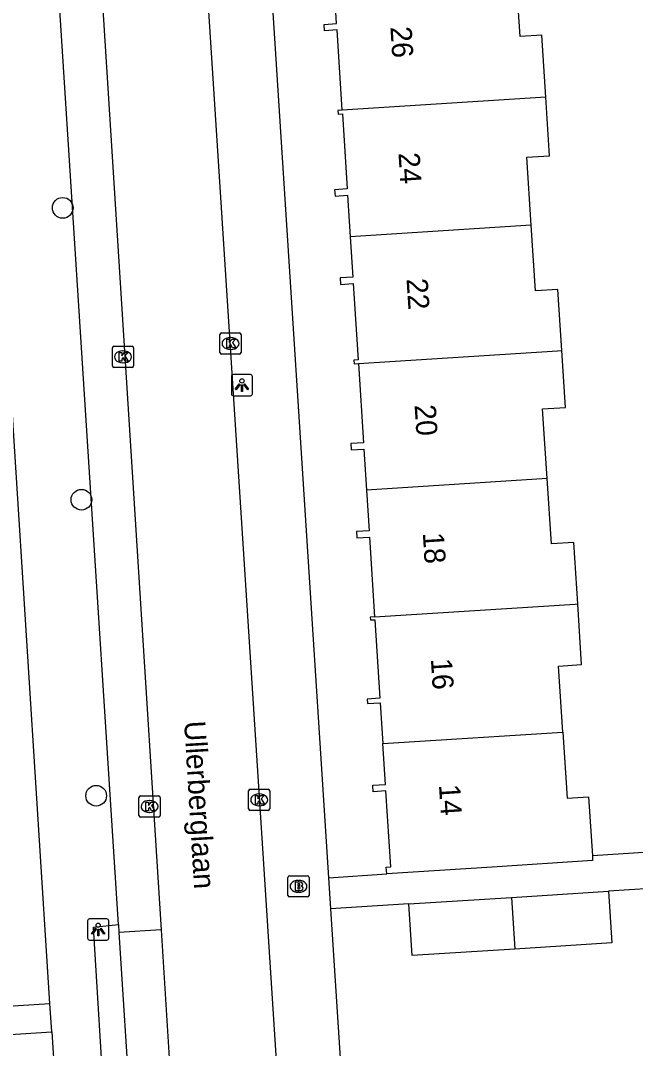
# Model space of a CAD drawing. Extents: x 159689 to 160786, y 387323 to 388339.
# Drawn here: x 160535.62 to 160564.66, y 388150.28 to 388198.85 of the extents above; entities that cross this region are included whole.
import ezdxf

# ---------------------------------------------------------------- set-up
doc = ezdxf.new("R2010")
doc.units = 0
for name, color, linetype in [('IMGEO_Boom', 7, 'Continuous'), ('IMGEO_Brandkraan', 7, 'Continuous'), ('IMGEO_Kolk', 7, 'Continuous'), ('IMGEO_Lichtpunt', 7, 'Continuous'), ('IMGEO_Openbare_ruimte_label', 7, 'Continuous'), ('IMGEO_Pand', 7, 'Continuous'), ('IMGEO_Pand_nummerreeks', 7, 'Continuous'), ('IMGEO_Parkeervlak_open', 7, 'Continuous'), ('IMGEO_Rijbaan_lokaal_open', 7, 'Continuous'), ('IMGEO_Voetpad_open', 7, 'Continuous')]:
    doc.layers.add(name, color=color, linetype=linetype)

msp = doc.modelspace()

# ---------------------------------------------------------------- linework, layer by layer
at = {"layer": 'IMGEO_Boom'}
for centre in [(160537.612, 388190), (160538.496, 388176.206), (160539.191, 388162.218)]:
    msp.add_circle(centre, 0.489, dxfattribs=at)
at = {"layer": 'IMGEO_Brandkraan'}
for p, q in [((160548.246, 388157.509), (160548.246, 388158.361)), ((160548.321, 388158.435), (160549.173, 388158.435)), ((160549.247, 388158.361), (160549.247, 388157.509)), ((160548.734, 388158.215), (160548.759, 388158.215)), ((160549.173, 388157.435), (160548.321, 388157.435)), ((160548.757, 388157.655), (160548.732, 388157.655))]:
    msp.add_line(p, q, dxfattribs=at)
for points in [[(160548.246, 388157.509), (160548.246, 388158.361)], [(160548.321, 388158.435), (160549.173, 388158.435)], [(160549.247, 388158.361), (160549.247, 388157.509)], [(160548.594, 388158.135), (160548.594, 388157.735), (160548.807, 388157.735)], [(160548.825, 388158.135), (160548.594, 388158.135)], [(160548.773, 388158.054), (160548.719, 388158.054), (160548.719, 388157.978)], [(160548.719, 388157.978), (160548.772, 388157.978)], [(160548.781, 388157.902), (160548.719, 388157.902), (160548.719, 388157.821)], [(160548.719, 388157.821), (160548.781, 388157.821)], [(160549.173, 388157.435), (160548.321, 388157.435)]]:
    msp.add_lwpolyline(points, dxfattribs=at)
for centre, radius, start, end in [((160548.323, 388158.359), 0.0765, 91.552, 178.448), ((160548.323, 388158.359), 0.0765, 91.552, 178.448), ((160549.171, 388158.359), 0.0765, 1.552, 88.448), ((160549.171, 388158.359), 0.0765, 1.552, 88.448), ((160548.774, 388158.016), 0.0379, 267.8285, 90.9355), ((160548.782, 388157.861), 0.0404, 269.8759, 90.5077), ((160548.829, 388157.99), 0.145, 59.4692, 91.5367), ((160548.854, 388158.037), 0.0922, 285.5137, 58.1501), ((160548.859, 388157.845), 0.105, 301.3115, 78.989), ((160548.323, 388157.511), 0.0765, 181.552, 268.448), ((160548.323, 388157.511), 0.0765, 181.552, 268.448), ((160548.813, 388157.986), 0.251, 268.6676, 293.5347), ((160549.171, 388157.511), 0.0765, 271.552, 358.448), ((160549.171, 388157.511), 0.0765, 271.552, 358.448)]:
    msp.add_arc(centre, radius, start, end, dxfattribs=at)
for centre, major_axis, ratio, start_param, end_param in [((160548.733, 388157.935), (-0.387, 0.002), 0.722429, 4.712389, 7.853982), ((160548.758, 388157.935), (-0.39, 0.002), 0.717154, 1.570796, 4.712389)]:
    msp.add_ellipse(centre, major_axis=major_axis, ratio=ratio, start_param=start_param, end_param=end_param, dxfattribs=at)
at = {"layer": 'IMGEO_Kolk'}
for p, q in [((160545.11, 388184.088), (160545.962, 388184.088)), ((160545.035, 388183.162), (160545.035, 388184.014)), ((160545.523, 388183.868), (160545.548, 388183.868)), ((160546.036, 388184.014), (160546.036, 388183.162)), ((160539.958, 388182.533), (160539.958, 388183.385)), ((160540.033, 388183.459), (160540.885, 388183.459)), ((160540.446, 388183.239), (160540.471, 388183.239)), ((160540.959, 388183.385), (160540.959, 388182.533)), ((160545.962, 388183.088), (160545.11, 388183.088)), ((160545.546, 388183.308), (160545.521, 388183.308)), ((160540.469, 388182.679), (160540.444, 388182.679)), ((160540.885, 388182.459), (160540.033, 388182.459)), ((160541.286, 388162.211), (160542.138, 388162.211)), ((160546.39, 388161.597), (160546.39, 388162.449)), ((160546.465, 388162.523), (160547.317, 388162.523)), ((160546.878, 388162.303), (160546.903, 388162.303)), ((160547.391, 388162.449), (160547.391, 388161.597)), ((160541.211, 388161.285), (160541.211, 388162.137)), ((160541.699, 388161.991), (160541.724, 388161.991)), ((160542.212, 388162.137), (160542.212, 388161.285)), ((160546.901, 388161.743), (160546.876, 388161.743)), ((160542.138, 388161.211), (160541.286, 388161.211)), ((160541.722, 388161.431), (160541.697, 388161.431)), ((160547.317, 388161.523), (160546.465, 388161.523))]:
    msp.add_line(p, q, dxfattribs=at)
for points in [[(160545.11, 388184.088), (160545.962, 388184.088)], [(160545.035, 388183.162), (160545.035, 388184.014)], [(160545.356, 388183.788), (160545.479, 388183.788), (160545.479, 388183.637), (160545.609, 388183.788), (160545.773, 388183.788), (160545.627, 388183.637), (160545.78, 388183.388), (160545.628, 388183.388), (160545.543, 388183.552), (160545.479, 388183.485), (160545.479, 388183.388), (160545.356, 388183.388), (160545.356, 388183.788)], [(160546.036, 388184.014), (160546.036, 388183.162)], [(160539.958, 388182.533), (160539.958, 388183.385)], [(160540.033, 388183.459), (160540.885, 388183.459)], [(160540.279, 388183.159), (160540.402, 388183.159), (160540.402, 388183.008), (160540.532, 388183.159), (160540.696, 388183.159), (160540.55, 388183.008), (160540.703, 388182.759), (160540.551, 388182.759), (160540.466, 388182.923), (160540.402, 388182.856), (160540.402, 388182.759), (160540.279, 388182.759), (160540.279, 388183.159)], [(160540.959, 388183.385), (160540.959, 388182.533)], [(160545.962, 388183.088), (160545.11, 388183.088)], [(160540.885, 388182.459), (160540.033, 388182.459)], [(160541.286, 388162.211), (160542.138, 388162.211)], [(160546.39, 388161.597), (160546.39, 388162.449)], [(160546.465, 388162.523), (160547.317, 388162.523)], [(160546.711, 388162.223), (160546.834, 388162.223), (160546.834, 388162.072), (160546.964, 388162.223), (160547.128, 388162.223), (160546.982, 388162.072), (160547.135, 388161.823), (160546.983, 388161.823), (160546.898, 388161.987), (160546.834, 388161.92), (160546.834, 388161.823), (160546.711, 388161.823), (160546.711, 388162.223)], [(160547.391, 388162.449), (160547.391, 388161.597)], [(160541.211, 388161.285), (160541.211, 388162.137)], [(160541.532, 388161.911), (160541.655, 388161.911), (160541.655, 388161.76), (160541.785, 388161.911), (160541.949, 388161.911), (160541.803, 388161.76), (160541.956, 388161.511), (160541.804, 388161.511), (160541.719, 388161.675), (160541.655, 388161.608), (160541.655, 388161.511), (160541.532, 388161.511), (160541.532, 388161.911)], [(160542.212, 388162.137), (160542.212, 388161.285)], [(160542.138, 388161.211), (160541.286, 388161.211)], [(160547.317, 388161.523), (160546.465, 388161.523)]]:
    msp.add_lwpolyline(points, dxfattribs=at)
for centre, start, end in [((160545.112, 388184.012), 91.552, 178.448), ((160545.112, 388184.012), 91.552, 178.448), ((160545.96, 388184.012), 1.552, 88.448), ((160545.96, 388184.012), 1.552, 88.448), ((160540.035, 388183.383), 91.552, 178.448), ((160540.035, 388183.383), 91.552, 178.448), ((160540.883, 388183.383), 1.552, 88.448), ((160540.883, 388183.383), 1.552, 88.448), ((160545.112, 388183.164), 181.552, 268.448), ((160545.112, 388183.164), 181.552, 268.448), ((160545.96, 388183.164), 271.552, 358.448), ((160545.96, 388183.164), 271.552, 358.448), ((160540.035, 388182.535), 181.552, 268.448), ((160540.035, 388182.535), 181.552, 268.448), ((160540.883, 388182.535), 271.552, 358.448), ((160540.883, 388182.535), 271.552, 358.448), ((160541.288, 388162.135), 91.552, 178.448), ((160541.288, 388162.135), 91.552, 178.448), ((160542.136, 388162.135), 1.552, 88.448), ((160542.136, 388162.135), 1.552, 88.448), ((160546.467, 388162.447), 91.552, 178.448), ((160546.467, 388162.447), 91.552, 178.448), ((160547.315, 388162.447), 1.552, 88.448), ((160547.315, 388162.447), 1.552, 88.448), ((160541.288, 388161.287), 181.552, 268.448), ((160541.288, 388161.287), 181.552, 268.448), ((160542.136, 388161.287), 271.552, 358.448), ((160542.136, 388161.287), 271.552, 358.448), ((160546.467, 388161.599), 181.552, 268.448), ((160546.467, 388161.599), 181.552, 268.448), ((160547.315, 388161.599), 271.552, 358.448), ((160547.315, 388161.599), 271.552, 358.448)]:
    msp.add_arc(centre, 0.0765, start, end, dxfattribs=at)
for centre, major_axis, ratio, start_param, end_param in [((160545.522, 388183.588), (-0.387, 0.002), 0.722429, 4.712389, 7.853982), ((160545.547, 388183.588), (-0.39, 0.002), 0.717154, 1.570796, 4.712389), ((160540.445, 388182.959), (-0.387, 0.002), 0.722429, 4.712389, 7.853982), ((160540.47, 388182.959), (-0.39, 0.002), 0.717154, 1.570796, 4.712389), ((160546.877, 388162.023), (-0.387, 0.002), 0.722429, 4.712389, 7.853982), ((160546.902, 388162.023), (-0.39, 0.002), 0.717154, 1.570796, 4.712389), ((160541.698, 388161.711), (-0.387, 0.002), 0.722429, 4.712389, 7.853982), ((160541.723, 388161.711), (-0.39, 0.002), 0.717154, 1.570796, 4.712389)]:
    msp.add_ellipse(centre, major_axis=major_axis, ratio=ratio, start_param=start_param, end_param=end_param, dxfattribs=at)
at = {"layer": 'IMGEO_Lichtpunt'}
for p, q in [((160546.478, 388182.119), (160545.67, 388182.119)), ((160546.478, 388182.119), (160545.67, 388182.119)), ((160545.576, 388182.024), (160545.576, 388181.217)), ((160545.576, 388182.024), (160545.576, 388181.217)), ((160546.572, 388181.217), (160546.572, 388182.024)), ((160546.572, 388181.217), (160546.572, 388182.024)), ((160545.67, 388181.123), (160546.478, 388181.123)), ((160545.67, 388181.123), (160546.478, 388181.123)), ((160539.688, 388156.393), (160538.88, 388156.393)), ((160539.688, 388156.393), (160538.88, 388156.393)), ((160538.786, 388156.298), (160538.786, 388155.491)), ((160538.786, 388156.298), (160538.786, 388155.491)), ((160539.782, 388155.491), (160539.782, 388156.298)), ((160539.782, 388155.491), (160539.782, 388156.298)), ((160538.88, 388155.397), (160539.688, 388155.397)), ((160538.88, 388155.397), (160539.688, 388155.397))]:
    msp.add_line(p, q, dxfattribs=at)
for points in [[(160545.95, 388181.688), (160545.989, 388181.66), (160545.801, 388181.398), (160545.763, 388181.425), (160545.95, 388181.688)], [(160546.052, 388181.64), (160546.099, 388181.64), (160546.099, 388181.318), (160546.052, 388181.318), (160546.052, 388181.64)], [(160546.162, 388181.66), (160546.2, 388181.687), (160546.387, 388181.425), (160546.348, 388181.397), (160546.162, 388181.66)], [(160539.16, 388155.962), (160539.199, 388155.934), (160539.011, 388155.672), (160538.973, 388155.699), (160539.16, 388155.962)], [(160539.262, 388155.914), (160539.309, 388155.914), (160539.309, 388155.592), (160539.262, 388155.592), (160539.262, 388155.914)], [(160539.372, 388155.934), (160539.41, 388155.961), (160539.597, 388155.699), (160539.558, 388155.671), (160539.372, 388155.934)]]:
    msp.add_lwpolyline(points, dxfattribs=at)
for centre in [(160546.075, 388181.822), (160539.285, 388156.096)]:
    msp.add_circle(centre, 0.0994, dxfattribs=at)
for centre, start, end in [((160545.67, 388182.024), 90, 180), ((160545.67, 388182.024), 90, 180), ((160546.478, 388182.024), 0, 90), ((160546.478, 388182.024), 0, 90), ((160545.67, 388181.217), 180, 270), ((160545.67, 388181.217), 180, 270), ((160546.478, 388181.217), 270, 0), ((160546.478, 388181.217), 270, 360), ((160538.88, 388156.298), 90, 180), ((160538.88, 388156.298), 90, 180), ((160539.688, 388156.298), 0, 90), ((160539.688, 388156.298), 0, 90), ((160538.88, 388155.491), 180, 270), ((160538.88, 388155.491), 180, 270), ((160539.688, 388155.491), 270, 0), ((160539.688, 388155.491), 270, 360)]:
    msp.add_arc(centre, 0.0946, start, end, dxfattribs=at)
at = {"layer": 'IMGEO_Pand'}
for points in [[(160560.427, 388195.236), (160560.238, 388198.157), (160559.222, 388198.091), (160559.004, 388201.158)], [(160550.811, 388194.62), (160550.568, 388198.409), (160549.971, 388198.371), (160549.952, 388198.67), (160550.549, 388198.708), (160550.427, 388200.609)], [(160560.427, 388195.236), (160550.811, 388194.62)], [(160559.736, 388189.179), (160559.527, 388192.394), (160560.607, 388192.464), (160560.427, 388195.236)], [(160550.811, 388194.62), (160550.603, 388194.607), (160550.614, 388194.434), (160550.822, 388194.447), (160551.049, 388190.894), (160550.452, 388190.856), (160550.471, 388190.557), (160551.068, 388190.595), (160551.194, 388188.633)], [(160559.736, 388189.179), (160551.194, 388188.633)], [(160561.185, 388183.26), (160560.998, 388186.145), (160559.937, 388186.076), (160559.736, 388189.179)], [(160551.194, 388188.633), (160551.316, 388186.732), (160550.719, 388186.694), (160550.738, 388186.385), (160551.335, 388186.423), (160551.567, 388182.811), (160551.359, 388182.798), (160551.369, 388182.632), (160551.577, 388182.645)], [(160551.577, 388182.645), (160560.984, 388183.247), (160561.185, 388183.26)], [(160560.49, 388177.204), (160560.276, 388180.5), (160561.36, 388180.57), (160561.185, 388183.26)], [(160551.577, 388182.645), (160551.817, 388178.899), (160551.22, 388178.861), (160551.239, 388178.561), (160551.836, 388178.599), (160551.96, 388176.657)], [(160560.49, 388177.204), (160551.96, 388176.657)], [(160561.934, 388171.283), (160561.745, 388174.191), (160560.69, 388174.122), (160560.49, 388177.204)], [(160551.96, 388176.657), (160552.083, 388174.737), (160551.486, 388174.699), (160551.506, 388174.4), (160552.103, 388174.438), (160552.344, 388170.669)], [(160552.344, 388170.669), (160561.807, 388171.275), (160561.934, 388171.283)], [(160561.232, 388165.226), (160561.03, 388168.343), (160562.12, 388168.413), (160561.934, 388171.283)], [(160552.344, 388170.669), (160552.136, 388170.656), (160552.144, 388170.523), (160552.352, 388170.536), (160552.59, 388166.823), (160551.993, 388166.785), (160552.006, 388166.576), (160552.603, 388166.614), (160552.727, 388164.682)], [(160552.727, 388164.682), (160561.232, 388165.226)], [(160561.232, 388165.226), (160561.434, 388162.1), (160562.444, 388162.165), (160562.625, 388159.377)], [(160552.911, 388158.521), (160552.89, 388158.847), (160553.1, 388158.86), (160552.87, 388162.442), (160552.273, 388162.404), (160552.254, 388162.714), (160552.851, 388162.752), (160552.727, 388164.682)], [(160562.625, 388159.377), (160562.64, 388159.152), (160557.901, 388158.845), (160552.911, 388158.521)], [(160553.958, 388157.106), (160558.813, 388157.416)], [(160558.813, 388157.416), (160563.387, 388157.708)], [(160558.813, 388157.416), (160558.964, 388154.97)], [(160563.387, 388157.708), (160563.544, 388155.262), (160558.964, 388154.97)], [(160558.964, 388154.97), (160554.115, 388154.66), (160553.958, 388157.106)]]:
    msp.add_lwpolyline(points, dxfattribs=at)
at = {"layer": 'IMGEO_Parkeervlak_open'}
msp.add_lwpolyline([(160542.254, 388155.88), (160540.269, 388155.755)], dxfattribs=at)
at = {"layer": 'IMGEO_Rijbaan_lokaal_open'}
for points in [[(160538.806, 388210.343), (160542.254, 388155.88)], [(160548.374, 388139.457), (160544.091, 388205.903)], [(160542.254, 388155.88), (160542.796, 388147.316)]]:
    msp.add_lwpolyline(points, dxfattribs=at)
at = {"layer": 'IMGEO_Voetpad_open'}
for points in [[(160537.005, 388152.406), (160533.135, 388213.277)], [(160540.245, 388156.131), (160536.997, 388206.749)], [(160547.061, 388206.594), (160550.171, 388158.344)], [(160571.865, 388162.928), (160572.037, 388160.277), (160572.055, 388159.991), (160562.625, 388159.377)], [(160550.171, 388158.344), (160552.911, 388158.521)], [(160550.171, 388158.344), (160550.266, 388156.868)], [(160565.364, 388157.833), (160563.387, 388157.708)], [(160553.958, 388157.106), (160550.266, 388156.868)], [(160550.266, 388156.868), (160551.709, 388134.489)], [(160540.832, 388147.011), (160539.618, 388147.003), (160539.061, 388156.004), (160540.245, 388156.131)], [(160540.245, 388156.131), (160540.269, 388155.755)], [(160540.269, 388155.755), (160540.82, 388147.191)], [(160527.05, 388151.773), (160537.005, 388152.406)], [(160537.091, 388151.061), (160537.005, 388152.406)], [(160528.467, 388150.513), (160537.091, 388151.061)], [(160537.091, 388151.061), (160540.611, 388095.69)]]:
    msp.add_lwpolyline(points, dxfattribs=at)

# ---------------------------------------------------------------- texts
at = {"layer": 'IMGEO_Openbare_ruimte_label'}
msp.add_text('Ullerberglaan', height=1, rotation=273.4405, dxfattribs=at).set_placement((160543.345, 388165.727))
at = {"layer": 'IMGEO_Pand_nummerreeks'}
for s, p in [('26', (160553.085, 388198.546)), ('24', (160553.466, 388192.592)), ('22', (160553.847, 388186.641)), ('20', (160554.228, 388180.681)), ('18', (160554.615, 388174.637)), ('16', (160554.996, 388168.686)), ('14', (160555.378, 388162.732))]:
    msp.add_text(s, height=1, rotation=273.661, dxfattribs=at).set_placement(p)

doc.saveas('drawing.dxf')
